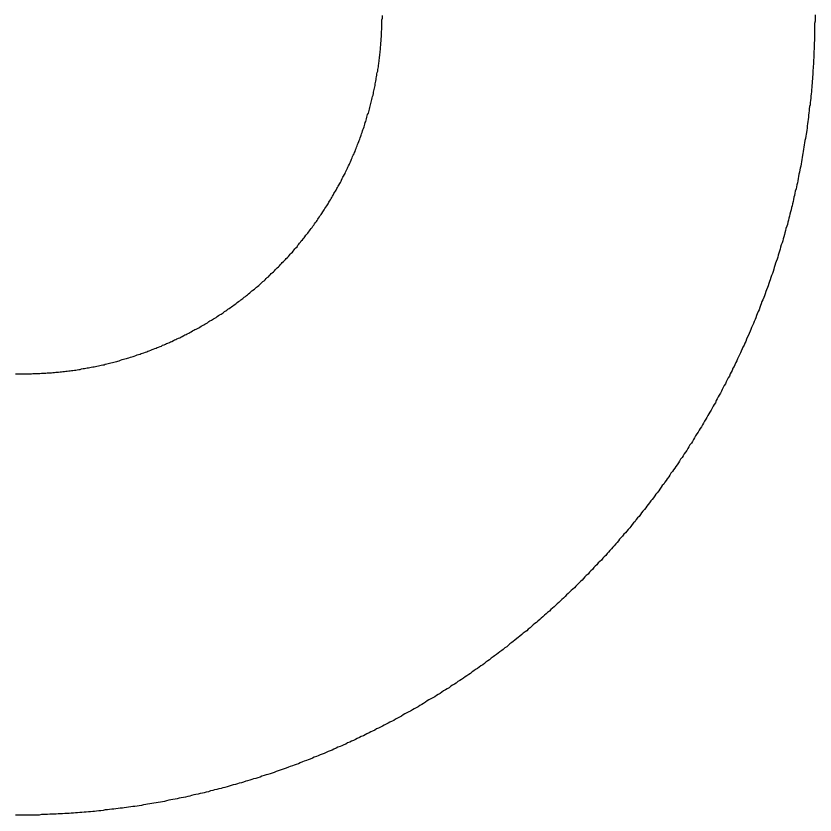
# Model space of a CAD drawing. Extents: x -293619 to -291580, y 30940 to 32770.
# Drawn here: x -292388.684 to -292386.455, y 31574.813 to 31577.041 of the extents above; entities that cross this region are included whole.
import ezdxf

# ---------------------------------------------------------------- set-up
doc = ezdxf.new("R2010")
doc.units = 0
doc.layers.add('1_Budynki', color=7, linetype='Continuous')

msp = doc.modelspace()

# ---------------------------------------------------------------- linework, layer by layer
at = {"layer": '1_Budynki'}
for points in [[(-292387.677, 31576.876), (-292387.677, 31576.88), (-292387.676, 31576.884), (-292387.675, 31576.888), (-292387.675, 31576.892), (-292387.674, 31576.896), (-292387.673, 31576.9), (-292387.673, 31576.904), (-292387.672, 31576.908), (-292387.672, 31576.911), (-292387.671, 31576.915), (-292387.671, 31576.919), (-292387.67, 31576.923), (-292387.67, 31576.927), (-292387.669, 31576.931), (-292387.669, 31576.935), (-292387.668, 31576.939), (-292387.668, 31576.943), (-292387.667, 31576.947), (-292387.667, 31576.951), (-292387.667, 31576.955), (-292387.666, 31576.959), (-292387.666, 31576.963), (-292387.666, 31576.967), (-292387.665, 31576.971), (-292387.665, 31576.975), (-292387.665, 31576.979), (-292387.664, 31576.983), (-292387.664, 31576.987), (-292387.664, 31576.991), (-292387.664, 31576.995), (-292387.664, 31576.999), (-292387.663, 31577.003), (-292387.663, 31577.007), (-292387.663, 31577.011), (-292387.663, 31577.015), (-292387.663, 31577.019), (-292387.663, 31577.023), (-292387.663, 31577.027), (-292387.663, 31577.031), (-292387.662, 31577.035), (-292387.662, 31577.039), (-292387.662, 31577.043)], [(-292386.455, 31577.045), (-292386.455, 31577.039), (-292386.455, 31577.033), (-292386.455, 31577.027), (-292386.456, 31577.021), (-292386.456, 31577.015), (-292386.456, 31577.009), (-292386.456, 31577.003), (-292386.456, 31576.997), (-292386.456, 31576.991), (-292386.456, 31576.985), (-292386.456, 31576.979), (-292386.456, 31576.973), (-292386.457, 31576.967), (-292386.457, 31576.961), (-292386.457, 31576.955), (-292386.457, 31576.949), (-292386.458, 31576.943), (-292386.458, 31576.937), (-292386.458, 31576.931), (-292386.458, 31576.925), (-292386.459, 31576.919), (-292386.459, 31576.913), (-292386.459, 31576.907), (-292386.46, 31576.902), (-292386.46, 31576.896), (-292386.461, 31576.89), (-292386.461, 31576.884), (-292386.461, 31576.878), (-292386.462, 31576.872), (-292386.462, 31576.866), (-292386.463, 31576.86), (-292386.463, 31576.854), (-292386.464, 31576.848), (-292386.464, 31576.842), (-292386.465, 31576.836), (-292386.465, 31576.83), (-292386.466, 31576.824), (-292386.467, 31576.818), (-292386.467, 31576.812), (-292386.468, 31576.806), (-292386.469, 31576.8), (-292386.469, 31576.794), (-292386.47, 31576.789), (-292386.471, 31576.783), (-292386.471, 31576.777), (-292386.472, 31576.771), (-292386.473, 31576.765), (-292386.473, 31576.759), (-292386.474, 31576.753), (-292386.475, 31576.747), (-292386.476, 31576.741), (-292386.477, 31576.735), (-292386.477, 31576.729), (-292386.478, 31576.723), (-292386.479, 31576.717), (-292386.48, 31576.712), (-292386.481, 31576.706), (-292386.482, 31576.7), (-292386.483, 31576.694), (-292386.484, 31576.688), (-292386.485, 31576.682), (-292386.486, 31576.676), (-292386.487, 31576.67), (-292386.488, 31576.664), (-292386.489, 31576.658), (-292386.49, 31576.653), (-292386.491, 31576.647), (-292386.492, 31576.641), (-292386.493, 31576.635), (-292386.494, 31576.629), (-292386.495, 31576.623), (-292386.496, 31576.617), (-292386.497, 31576.612), (-292386.498, 31576.606), (-292386.5, 31576.6), (-292386.501, 31576.594), (-292386.502, 31576.588), (-292386.503, 31576.582)], [(-292387.822, 31576.505), (-292387.82, 31576.508), (-292387.817, 31576.512), (-292387.815, 31576.515), (-292387.813, 31576.518), (-292387.811, 31576.522), (-292387.809, 31576.525), (-292387.807, 31576.529), (-292387.805, 31576.532), (-292387.803, 31576.535), (-292387.801, 31576.539), (-292387.799, 31576.542), (-292387.797, 31576.546), (-292387.795, 31576.549), (-292387.793, 31576.553), (-292387.791, 31576.556), (-292387.789, 31576.56), (-292387.787, 31576.563), (-292387.785, 31576.567), (-292387.783, 31576.57), (-292387.781, 31576.574), (-292387.779, 31576.577), (-292387.777, 31576.581), (-292387.776, 31576.584), (-292387.774, 31576.588), (-292387.772, 31576.592), (-292387.77, 31576.595), (-292387.768, 31576.599), (-292387.766, 31576.602), (-292387.765, 31576.606), (-292387.763, 31576.61), (-292387.761, 31576.613), (-292387.759, 31576.617), (-292387.758, 31576.62), (-292387.756, 31576.624), (-292387.754, 31576.628), (-292387.753, 31576.631), (-292387.751, 31576.635), (-292387.749, 31576.639), (-292387.748, 31576.642), (-292387.746, 31576.646), (-292387.745, 31576.65), (-292387.743, 31576.653), (-292387.741, 31576.657), (-292387.74, 31576.661), (-292387.738, 31576.664), (-292387.737, 31576.668), (-292387.735, 31576.672), (-292387.734, 31576.676), (-292387.732, 31576.679), (-292387.731, 31576.683), (-292387.729, 31576.687), (-292387.728, 31576.691), (-292387.727, 31576.694), (-292387.725, 31576.698), (-292387.724, 31576.702), (-292387.722, 31576.706), (-292387.721, 31576.709), (-292387.72, 31576.713), (-292387.718, 31576.717), (-292387.717, 31576.721), (-292387.716, 31576.724), (-292387.715, 31576.728), (-292387.713, 31576.732), (-292387.712, 31576.736), (-292387.711, 31576.74), (-292387.71, 31576.744), (-292387.708, 31576.747), (-292387.707, 31576.751), (-292387.706, 31576.755), (-292387.705, 31576.759), (-292387.704, 31576.763), (-292387.703, 31576.767), (-292387.701, 31576.77), (-292387.7, 31576.774), (-292387.699, 31576.778), (-292387.698, 31576.782), (-292387.697, 31576.786), (-292387.696, 31576.79), (-292387.695, 31576.794), (-292387.694, 31576.797), (-292387.693, 31576.801), (-292387.692, 31576.805), (-292387.691, 31576.809), (-292387.69, 31576.813), (-292387.689, 31576.817), (-292387.688, 31576.821), (-292387.687, 31576.825), (-292387.687, 31576.829), (-292387.686, 31576.833), (-292387.685, 31576.836), (-292387.684, 31576.84), (-292387.683, 31576.844), (-292387.682, 31576.848), (-292387.682, 31576.852), (-292387.681, 31576.856), (-292387.68, 31576.86), (-292387.679, 31576.864), (-292387.679, 31576.868), (-292387.678, 31576.872), (-292387.677, 31576.876)], [(-292386.503, 31576.582), (-292386.504, 31576.576), (-292386.506, 31576.571), (-292386.507, 31576.565), (-292386.508, 31576.559), (-292386.51, 31576.553), (-292386.511, 31576.547), (-292386.512, 31576.541), (-292386.514, 31576.536), (-292386.515, 31576.53), (-292386.516, 31576.524), (-292386.518, 31576.518), (-292386.519, 31576.512), (-292386.521, 31576.507), (-292386.522, 31576.501), (-292386.523, 31576.495), (-292386.525, 31576.489), (-292386.526, 31576.483), (-292386.528, 31576.478), (-292386.529, 31576.472), (-292386.531, 31576.466), (-292386.532, 31576.46), (-292386.534, 31576.455), (-292386.536, 31576.449), (-292386.537, 31576.443), (-292386.539, 31576.437), (-292386.54, 31576.432), (-292386.542, 31576.426), (-292386.544, 31576.42), (-292386.545, 31576.414), (-292386.547, 31576.409), (-292386.549, 31576.403), (-292386.551, 31576.397), (-292386.552, 31576.391), (-292386.554, 31576.386), (-292386.556, 31576.38), (-292386.558, 31576.374), (-292386.559, 31576.369), (-292386.561, 31576.363), (-292386.563, 31576.357), (-292386.565, 31576.352), (-292386.567, 31576.346), (-292386.569, 31576.34), (-292386.57, 31576.335), (-292386.572, 31576.329), (-292386.574, 31576.323), (-292386.576, 31576.318), (-292386.578, 31576.312), (-292386.58, 31576.306), (-292386.582, 31576.301), (-292386.584, 31576.295), (-292386.586, 31576.289), (-292386.588, 31576.284), (-292386.59, 31576.278), (-292386.592, 31576.273), (-292386.594, 31576.267), (-292386.596, 31576.261), (-292386.598, 31576.256), (-292386.601, 31576.25), (-292386.603, 31576.245), (-292386.605, 31576.239), (-292386.607, 31576.234), (-292386.609, 31576.228), (-292386.611, 31576.222), (-292386.614, 31576.217), (-292386.616, 31576.211), (-292386.618, 31576.206), (-292386.62, 31576.2), (-292386.622, 31576.195), (-292386.625, 31576.189), (-292386.627, 31576.184), (-292386.629, 31576.178), (-292386.632, 31576.173), (-292386.634, 31576.167), (-292386.636, 31576.162), (-292386.639, 31576.156), (-292386.641, 31576.151), (-292386.644, 31576.145), (-292386.646, 31576.14), (-292386.648, 31576.134), (-292386.651, 31576.129), (-292386.653, 31576.123), (-292386.656, 31576.118), (-292386.658, 31576.113), (-292386.661, 31576.107), (-292386.663, 31576.102), (-292386.666, 31576.096), (-292386.668, 31576.091), (-292386.671, 31576.085), (-292386.673, 31576.08), (-292386.676, 31576.075), (-292386.679, 31576.069), (-292386.681, 31576.064), (-292386.684, 31576.059), (-292386.686, 31576.053), (-292386.689, 31576.048), (-292386.692, 31576.043), (-292386.694, 31576.037), (-292386.697, 31576.032), (-292386.7, 31576.027), (-292386.703, 31576.021)], [(-292388.099, 31576.219), (-292388.096, 31576.221), (-292388.093, 31576.224), (-292388.089, 31576.226), (-292388.086, 31576.228), (-292388.083, 31576.23), (-292388.079, 31576.233), (-292388.076, 31576.235), (-292388.073, 31576.238), (-292388.07, 31576.24), (-292388.067, 31576.242), (-292388.063, 31576.245), (-292388.06, 31576.247), (-292388.057, 31576.25), (-292388.054, 31576.252), (-292388.051, 31576.254), (-292388.047, 31576.257), (-292388.044, 31576.259), (-292388.041, 31576.262), (-292388.038, 31576.264), (-292388.035, 31576.267), (-292388.032, 31576.269), (-292388.029, 31576.272), (-292388.026, 31576.275), (-292388.023, 31576.277), (-292388.019, 31576.28), (-292388.016, 31576.282), (-292388.013, 31576.285), (-292388.01, 31576.287), (-292388.007, 31576.29), (-292388.004, 31576.293), (-292388.001, 31576.295), (-292387.998, 31576.298), (-292387.995, 31576.301), (-292387.992, 31576.303), (-292387.989, 31576.306), (-292387.986, 31576.309), (-292387.983, 31576.312), (-292387.98, 31576.314), (-292387.978, 31576.317), (-292387.975, 31576.32), (-292387.972, 31576.323), (-292387.969, 31576.325), (-292387.966, 31576.328), (-292387.963, 31576.331), (-292387.96, 31576.334), (-292387.957, 31576.337), (-292387.955, 31576.339), (-292387.952, 31576.342), (-292387.949, 31576.345), (-292387.946, 31576.348), (-292387.943, 31576.351), (-292387.941, 31576.354), (-292387.938, 31576.357), (-292387.935, 31576.36), (-292387.932, 31576.362), (-292387.93, 31576.365), (-292387.927, 31576.368), (-292387.924, 31576.371), (-292387.921, 31576.374), (-292387.919, 31576.377), (-292387.916, 31576.38), (-292387.913, 31576.383), (-292387.911, 31576.386), (-292387.908, 31576.389), (-292387.906, 31576.392), (-292387.903, 31576.395), (-292387.9, 31576.398), (-292387.898, 31576.402), (-292387.895, 31576.405), (-292387.893, 31576.408), (-292387.89, 31576.411), (-292387.888, 31576.414), (-292387.885, 31576.417), (-292387.883, 31576.42), (-292387.88, 31576.423), (-292387.878, 31576.426), (-292387.875, 31576.43), (-292387.873, 31576.433), (-292387.87, 31576.436), (-292387.868, 31576.439), (-292387.865, 31576.442), (-292387.863, 31576.445), (-292387.861, 31576.449), (-292387.858, 31576.452), (-292387.856, 31576.455), (-292387.853, 31576.458), (-292387.851, 31576.462), (-292387.849, 31576.465), (-292387.846, 31576.468), (-292387.844, 31576.471), (-292387.842, 31576.475), (-292387.84, 31576.478), (-292387.837, 31576.481), (-292387.835, 31576.485), (-292387.833, 31576.488), (-292387.831, 31576.491), (-292387.828, 31576.495), (-292387.826, 31576.498), (-292387.824, 31576.501), (-292387.822, 31576.505)], [(-292388.466, 31576.063), (-292388.462, 31576.064), (-292388.458, 31576.065), (-292388.454, 31576.066), (-292388.45, 31576.067), (-292388.446, 31576.068), (-292388.442, 31576.069), (-292388.438, 31576.069), (-292388.435, 31576.07), (-292388.431, 31576.071), (-292388.427, 31576.072), (-292388.423, 31576.073), (-292388.419, 31576.074), (-292388.415, 31576.075), (-292388.411, 31576.076), (-292388.407, 31576.077), (-292388.403, 31576.078), (-292388.4, 31576.079), (-292388.396, 31576.08), (-292388.392, 31576.082), (-292388.388, 31576.083), (-292388.384, 31576.084), (-292388.38, 31576.085), (-292388.376, 31576.086), (-292388.373, 31576.087), (-292388.369, 31576.088), (-292388.365, 31576.09), (-292388.361, 31576.091), (-292388.357, 31576.092), (-292388.354, 31576.093), (-292388.35, 31576.095), (-292388.346, 31576.096), (-292388.342, 31576.097), (-292388.338, 31576.098), (-292388.335, 31576.1), (-292388.331, 31576.101), (-292388.327, 31576.102), (-292388.323, 31576.104), (-292388.319, 31576.105), (-292388.316, 31576.107), (-292388.312, 31576.108), (-292388.308, 31576.109), (-292388.304, 31576.111), (-292388.301, 31576.112), (-292388.297, 31576.114), (-292388.293, 31576.115), (-292388.29, 31576.117), (-292388.286, 31576.118), (-292388.282, 31576.12), (-292388.278, 31576.121), (-292388.275, 31576.123), (-292388.271, 31576.124), (-292388.267, 31576.126), (-292388.264, 31576.128), (-292388.26, 31576.129), (-292388.256, 31576.131), (-292388.253, 31576.133), (-292388.249, 31576.134), (-292388.245, 31576.136), (-292388.242, 31576.138), (-292388.238, 31576.139), (-292388.235, 31576.141), (-292388.231, 31576.143), (-292388.227, 31576.144), (-292388.224, 31576.146), (-292388.22, 31576.148), (-292388.216, 31576.15), (-292388.213, 31576.152), (-292388.209, 31576.153), (-292388.206, 31576.155), (-292388.202, 31576.157), (-292388.199, 31576.159), (-292388.195, 31576.161), (-292388.192, 31576.163), (-292388.188, 31576.165), (-292388.185, 31576.167), (-292388.181, 31576.168), (-292388.178, 31576.17), (-292388.174, 31576.172), (-292388.171, 31576.174), (-292388.167, 31576.176), (-292388.164, 31576.178), (-292388.16, 31576.18), (-292388.157, 31576.182), (-292388.153, 31576.184), (-292388.15, 31576.186), (-292388.146, 31576.189), (-292388.143, 31576.191), (-292388.139, 31576.193), (-292388.136, 31576.195), (-292388.133, 31576.197), (-292388.129, 31576.199), (-292388.126, 31576.201), (-292388.123, 31576.203), (-292388.119, 31576.206), (-292388.116, 31576.208), (-292388.112, 31576.21), (-292388.109, 31576.212), (-292388.106, 31576.214), (-292388.102, 31576.217), (-292388.099, 31576.219)], [(-292388.685, 31576.043), (-292388.681, 31576.043), (-292388.677, 31576.043), (-292388.673, 31576.043), (-292388.669, 31576.043), (-292388.665, 31576.043), (-292388.661, 31576.043), (-292388.657, 31576.043), (-292388.653, 31576.043), (-292388.649, 31576.043), (-292388.645, 31576.043), (-292388.641, 31576.043), (-292388.637, 31576.044), (-292388.633, 31576.044), (-292388.629, 31576.044), (-292388.625, 31576.044), (-292388.621, 31576.044), (-292388.617, 31576.044), (-292388.613, 31576.045), (-292388.609, 31576.045), (-292388.605, 31576.045), (-292388.601, 31576.045), (-292388.597, 31576.046), (-292388.593, 31576.046), (-292388.589, 31576.046), (-292388.585, 31576.046), (-292388.581, 31576.047), (-292388.577, 31576.047), (-292388.573, 31576.048), (-292388.569, 31576.048), (-292388.565, 31576.048), (-292388.561, 31576.049), (-292388.557, 31576.049), (-292388.553, 31576.05), (-292388.549, 31576.05), (-292388.545, 31576.051), (-292388.541, 31576.051), (-292388.537, 31576.052), (-292388.533, 31576.052), (-292388.529, 31576.053), (-292388.525, 31576.053), (-292388.521, 31576.054), (-292388.517, 31576.054), (-292388.513, 31576.055), (-292388.509, 31576.056), (-292388.505, 31576.056), (-292388.501, 31576.057), (-292388.497, 31576.058), (-292388.493, 31576.058), (-292388.489, 31576.059), (-292388.485, 31576.06), (-292388.482, 31576.06), (-292388.478, 31576.061), (-292388.474, 31576.062), (-292388.47, 31576.063), (-292388.466, 31576.063)], [(-292386.703, 31576.021), (-292386.705, 31576.016), (-292386.708, 31576.011), (-292386.711, 31576.005), (-292386.714, 31576), (-292386.716, 31575.995), (-292386.719, 31575.99), (-292386.722, 31575.984), (-292386.725, 31575.979), (-292386.728, 31575.974), (-292386.731, 31575.969), (-292386.733, 31575.963), (-292386.736, 31575.958), (-292386.739, 31575.953), (-292386.742, 31575.948), (-292386.745, 31575.942), (-292386.748, 31575.937), (-292386.751, 31575.932), (-292386.754, 31575.927), (-292386.757, 31575.922), (-292386.76, 31575.917), (-292386.763, 31575.911), (-292386.766, 31575.906), (-292386.769, 31575.901), (-292386.772, 31575.896), (-292386.775, 31575.891), (-292386.778, 31575.886), (-292386.781, 31575.881), (-292386.785, 31575.876), (-292386.788, 31575.871), (-292386.791, 31575.865), (-292386.794, 31575.86), (-292386.797, 31575.855), (-292386.8, 31575.85), (-292386.804, 31575.845), (-292386.807, 31575.84), (-292386.81, 31575.835), (-292386.813, 31575.83), (-292386.816, 31575.825), (-292386.82, 31575.82), (-292386.823, 31575.815), (-292386.826, 31575.81), (-292386.83, 31575.805), (-292386.833, 31575.8), (-292386.836, 31575.795), (-292386.84, 31575.79), (-292386.843, 31575.785), (-292386.846, 31575.78), (-292386.85, 31575.776), (-292386.853, 31575.771), (-292386.857, 31575.766), (-292386.86, 31575.761), (-292386.863, 31575.756), (-292386.867, 31575.751), (-292386.87, 31575.746), (-292386.874, 31575.741), (-292386.877, 31575.736), (-292386.881, 31575.732), (-292386.884, 31575.727), (-292386.888, 31575.722), (-292386.891, 31575.717), (-292386.895, 31575.712), (-292386.899, 31575.708), (-292386.902, 31575.703), (-292386.906, 31575.698), (-292386.909, 31575.693), (-292386.913, 31575.689), (-292386.917, 31575.684), (-292386.92, 31575.679), (-292386.924, 31575.674), (-292386.927, 31575.67), (-292386.931, 31575.665), (-292386.935, 31575.66), (-292386.939, 31575.656), (-292386.942, 31575.651), (-292386.946, 31575.646), (-292386.95, 31575.642), (-292386.954, 31575.637), (-292386.957, 31575.632), (-292386.961, 31575.628), (-292386.965, 31575.623), (-292386.969, 31575.618), (-292386.972, 31575.614), (-292386.976, 31575.609), (-292386.98, 31575.605), (-292386.984, 31575.6), (-292386.988, 31575.596), (-292386.992, 31575.591), (-292386.996, 31575.587), (-292387, 31575.582), (-292387.003, 31575.578), (-292387.007, 31575.573), (-292387.011, 31575.569), (-292387.015, 31575.564), (-292387.019, 31575.56), (-292387.023, 31575.555), (-292387.027, 31575.551), (-292387.031, 31575.546), (-292387.035, 31575.542), (-292387.039, 31575.537), (-292387.043, 31575.533)], [(-292387.043, 31575.533), (-292387.047, 31575.529), (-292387.051, 31575.524), (-292387.055, 31575.52), (-292387.06, 31575.516), (-292387.064, 31575.511), (-292387.068, 31575.507), (-292387.072, 31575.503), (-292387.076, 31575.498), (-292387.08, 31575.494), (-292387.084, 31575.49), (-292387.088, 31575.485), (-292387.093, 31575.481), (-292387.097, 31575.477), (-292387.101, 31575.473), (-292387.105, 31575.468), (-292387.109, 31575.464), (-292387.114, 31575.46), (-292387.118, 31575.456), (-292387.122, 31575.451), (-292387.126, 31575.447), (-292387.131, 31575.443), (-292387.135, 31575.439), (-292387.139, 31575.435), (-292387.144, 31575.431), (-292387.148, 31575.427), (-292387.152, 31575.422), (-292387.157, 31575.418), (-292387.161, 31575.414), (-292387.165, 31575.41), (-292387.17, 31575.406), (-292387.174, 31575.402), (-292387.178, 31575.398), (-292387.183, 31575.394), (-292387.187, 31575.39), (-292387.192, 31575.386), (-292387.196, 31575.382), (-292387.201, 31575.378), (-292387.205, 31575.374), (-292387.21, 31575.37), (-292387.214, 31575.366), (-292387.219, 31575.362), (-292387.223, 31575.358), (-292387.228, 31575.354), (-292387.232, 31575.35), (-292387.237, 31575.347), (-292387.241, 31575.343), (-292387.246, 31575.339), (-292387.25, 31575.335), (-292387.255, 31575.331), (-292387.259, 31575.327), (-292387.264, 31575.324), (-292387.269, 31575.32), (-292387.273, 31575.316), (-292387.278, 31575.312), (-292387.283, 31575.308), (-292387.287, 31575.305), (-292387.292, 31575.301), (-292387.297, 31575.297), (-292387.301, 31575.294), (-292387.306, 31575.29), (-292387.311, 31575.286), (-292387.315, 31575.282), (-292387.32, 31575.279), (-292387.325, 31575.275), (-292387.329, 31575.272), (-292387.334, 31575.268), (-292387.339, 31575.264), (-292387.344, 31575.261), (-292387.349, 31575.257), (-292387.353, 31575.254), (-292387.358, 31575.25), (-292387.363, 31575.246), (-292387.368, 31575.243), (-292387.373, 31575.239), (-292387.377, 31575.236), (-292387.382, 31575.232), (-292387.387, 31575.229), (-292387.392, 31575.225), (-292387.397, 31575.222), (-292387.402, 31575.219), (-292387.407, 31575.215), (-292387.411, 31575.212), (-292387.416, 31575.208), (-292387.421, 31575.205), (-292387.426, 31575.201), (-292387.431, 31575.198), (-292387.436, 31575.195), (-292387.441, 31575.191), (-292387.446, 31575.188), (-292387.451, 31575.185), (-292387.456, 31575.181), (-292387.461, 31575.178), (-292387.466, 31575.175), (-292387.471, 31575.172), (-292387.476, 31575.168), (-292387.481, 31575.165), (-292387.486, 31575.162), (-292387.491, 31575.159), (-292387.496, 31575.156), (-292387.501, 31575.152)], [(-292387.501, 31575.152), (-292387.506, 31575.149), (-292387.511, 31575.146), (-292387.516, 31575.143), (-292387.521, 31575.14), (-292387.527, 31575.137), (-292387.532, 31575.134), (-292387.537, 31575.131), (-292387.542, 31575.128), (-292387.547, 31575.124), (-292387.552, 31575.121), (-292387.557, 31575.118), (-292387.562, 31575.115), (-292387.568, 31575.112), (-292387.573, 31575.109), (-292387.578, 31575.106), (-292387.583, 31575.103), (-292387.588, 31575.101), (-292387.594, 31575.098), (-292387.599, 31575.095), (-292387.604, 31575.092), (-292387.609, 31575.089), (-292387.614, 31575.086), (-292387.62, 31575.083), (-292387.625, 31575.08), (-292387.63, 31575.077), (-292387.635, 31575.075), (-292387.641, 31575.072), (-292387.646, 31575.069), (-292387.651, 31575.066), (-292387.657, 31575.064), (-292387.662, 31575.061), (-292387.667, 31575.058), (-292387.673, 31575.055), (-292387.678, 31575.053), (-292387.683, 31575.05), (-292387.689, 31575.047), (-292387.694, 31575.045), (-292387.699, 31575.042), (-292387.705, 31575.039), (-292387.71, 31575.037), (-292387.715, 31575.034), (-292387.721, 31575.032), (-292387.726, 31575.029), (-292387.732, 31575.026), (-292387.737, 31575.024), (-292387.742, 31575.021), (-292387.748, 31575.019), (-292387.753, 31575.016), (-292387.759, 31575.014), (-292387.764, 31575.011), (-292387.769, 31575.009), (-292387.775, 31575.006), (-292387.78, 31575.004), (-292387.786, 31575.002), (-292387.791, 31574.999), (-292387.797, 31574.997), (-292387.802, 31574.994), (-292387.808, 31574.992), (-292387.813, 31574.99), (-292387.819, 31574.987), (-292387.824, 31574.985), (-292387.83, 31574.983), (-292387.835, 31574.981), (-292387.841, 31574.978), (-292387.846, 31574.976), (-292387.852, 31574.974), (-292387.857, 31574.972), (-292387.863, 31574.969), (-292387.869, 31574.967), (-292387.874, 31574.965), (-292387.88, 31574.963), (-292387.885, 31574.961), (-292387.891, 31574.959), (-292387.896, 31574.956), (-292387.902, 31574.954), (-292387.908, 31574.952), (-292387.913, 31574.95), (-292387.919, 31574.948), (-292387.924, 31574.946), (-292387.93, 31574.944), (-292387.936, 31574.942), (-292387.941, 31574.94), (-292387.947, 31574.938), (-292387.953, 31574.936), (-292387.958, 31574.934), (-292387.964, 31574.932), (-292387.969, 31574.93), (-292387.975, 31574.928), (-292387.981, 31574.926), (-292387.986, 31574.925), (-292387.992, 31574.923), (-292387.998, 31574.921), (-292388.003, 31574.919), (-292388.009, 31574.917), (-292388.015, 31574.915), (-292388.021, 31574.914), (-292388.026, 31574.912), (-292388.032, 31574.91), (-292388.038, 31574.908), (-292388.043, 31574.907)], [(-292388.043, 31574.907), (-292388.049, 31574.905), (-292388.055, 31574.903), (-292388.061, 31574.902), (-292388.066, 31574.9), (-292388.072, 31574.898), (-292388.078, 31574.897), (-292388.084, 31574.895), (-292388.089, 31574.893), (-292388.095, 31574.892), (-292388.101, 31574.89), (-292388.107, 31574.889), (-292388.112, 31574.887), (-292388.118, 31574.886), (-292388.124, 31574.884), (-292388.13, 31574.883), (-292388.135, 31574.881), (-292388.141, 31574.88), (-292388.147, 31574.878), (-292388.153, 31574.877), (-292388.159, 31574.875), (-292388.164, 31574.874), (-292388.17, 31574.873), (-292388.176, 31574.871), (-292388.182, 31574.87), (-292388.188, 31574.869), (-292388.194, 31574.867), (-292388.199, 31574.866), (-292388.205, 31574.865), (-292388.211, 31574.863), (-292388.217, 31574.862), (-292388.223, 31574.861), (-292388.229, 31574.86), (-292388.234, 31574.858), (-292388.24, 31574.857), (-292388.246, 31574.856), (-292388.252, 31574.855), (-292388.258, 31574.854), (-292388.264, 31574.853), (-292388.27, 31574.851), (-292388.275, 31574.85), (-292388.281, 31574.849), (-292388.287, 31574.848), (-292388.293, 31574.847), (-292388.299, 31574.846), (-292388.305, 31574.845), (-292388.311, 31574.844), (-292388.317, 31574.843), (-292388.322, 31574.842), (-292388.328, 31574.841), (-292388.334, 31574.84), (-292388.34, 31574.839), (-292388.346, 31574.838), (-292388.352, 31574.837), (-292388.358, 31574.837), (-292388.364, 31574.836), (-292388.37, 31574.835), (-292388.376, 31574.834), (-292388.382, 31574.833), (-292388.387, 31574.832), (-292388.393, 31574.832), (-292388.399, 31574.831), (-292388.405, 31574.83), (-292388.411, 31574.829), (-292388.417, 31574.829), (-292388.423, 31574.828), (-292388.429, 31574.827), (-292388.435, 31574.827), (-292388.441, 31574.826), (-292388.447, 31574.825), (-292388.453, 31574.825), (-292388.459, 31574.824), (-292388.465, 31574.823), (-292388.47, 31574.823), (-292388.476, 31574.822), (-292388.482, 31574.822), (-292388.488, 31574.821), (-292388.494, 31574.821), (-292388.5, 31574.82), (-292388.506, 31574.82), (-292388.512, 31574.819), (-292388.518, 31574.819), (-292388.524, 31574.818), (-292388.53, 31574.818), (-292388.536, 31574.817), (-292388.542, 31574.817), (-292388.548, 31574.817), (-292388.554, 31574.816), (-292388.56, 31574.816), (-292388.566, 31574.816), (-292388.572, 31574.815), (-292388.578, 31574.815), (-292388.584, 31574.815), (-292388.59, 31574.815), (-292388.596, 31574.814), (-292388.602, 31574.814), (-292388.608, 31574.814), (-292388.613, 31574.814), (-292388.619, 31574.813), (-292388.625, 31574.813), (-292388.631, 31574.813)], [(-292388.631, 31574.813), (-292388.637, 31574.813), (-292388.643, 31574.813), (-292388.649, 31574.813), (-292388.655, 31574.813), (-292388.661, 31574.813), (-292388.667, 31574.813), (-292388.673, 31574.813), (-292388.679, 31574.813), (-292388.685, 31574.813)]]:
    msp.add_lwpolyline(points, dxfattribs=at)

doc.saveas('drawing.dxf')
